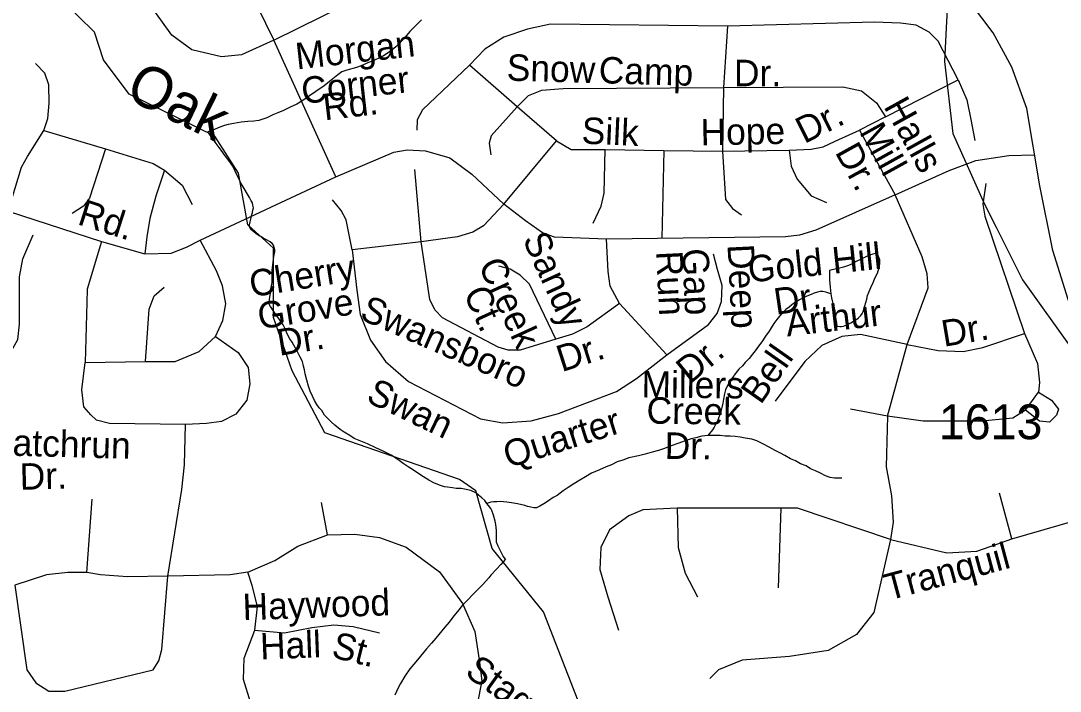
# Model space of a CAD drawing. Extents: x 2001466 to 2224147, y 644118 to 847247.
# Drawn here: x 2042019 to 2045751, y 734637 to 737044 of the extents above; entities that cross this region are included whole.
import ezdxf

# ---------------------------------------------------------------- set-up
doc = ezdxf.new("R2010")
doc.units = 0
for name, color, linetype in [('Exist Hydrographic Creek Single Shore', 7, 'Continuous'), ('Exist Hydrographic Creek Single Shore Label', 7, 'Continuous'), ('Exist Hydrographic Misc Water Feature', 7, 'Continuous'), ('Exist Road Non-System Type 51', 7, 'Continuous'), ('Exist Road Non-System Type 51 Label', 7, 'Continuous'), ('Exist Road Secondary Type 51 Attributed', 7, 'Continuous'), ('Exist Road Secondary Type 51 Number Label', 7, 'Continuous')]:
    doc.layers.add(name, color=color, linetype=linetype)

msp = doc.modelspace()

# ---------------------------------------------------------------- linework, layer by layer
at = {"layer": 'Exist Hydrographic Creek Single Shore'}
for points in [[(2043110.3, 735564.8), (2042993.2, 735787.1), (2042926.1, 735978.7), (2042926.1, 736228.1), (2042834.3, 736312), (2042800.2, 736496.4), (2042716.1, 736629.4), (2042408.2, 736780), (2042316.3, 736903.3), (2042283.3, 737002.5), (2042166.2, 737119.6), (2041882.2, 737227.1), (2041615.2, 737459), (2041598.2, 737702.1), (2041398.3, 737850.6), (2041239.1, 737899.7), (2040948.2, 737859.8), (2040839.3, 737924.4), (2040648.2, 737974.1), (2040506.3, 737941), (2040056.8, 737940.6)], [(2044376.2, 734239.6), (2044346.1, 734273.2), (2044112.1, 734448.5), (2044028.3, 734581.5), (2043895.2, 734922.1), (2043711.3, 735149), (2043652.2, 735356.9), (2043594.2, 735397.5), (2043110.3, 735564.8)]]:
    msp.add_lwpolyline(points, dxfattribs=at)
at = {"layer": 'Exist Hydrographic Misc Water Feature'}
for points in [[(2045389.2, 737321.4), (2045347.2, 737131.5), (2045341.4, 737018.7)], [(2045389.2, 737321.4), (2045347.2, 737131.5), (2045341.4, 737018.7)], [(2043457.2, 737046.9), (2043443.3, 737033), (2043427.3, 737016.9), (2043415.2, 737004.9), (2043399.4, 736984.9), (2043385.2, 736970.8), (2043377.2, 736962.8), (2043365.3, 736950.8), (2043351.4, 736938.8), (2043337.4, 736928.8), (2043321.5, 736918.7), (2043309.4, 736912.7), (2043283.5, 736900.6), (2043267.5, 736894.6), (2043241.5, 736882.6), (2043223.6, 736876.6), (2043189.6, 736866.5), (2043171.6, 736860.5), (2043157.6, 736850.5), (2043127.5, 736826.4), (2043107.6, 736810.3), (2043077.6, 736790.3), (2043055.7, 736774.3), (2043031.7, 736758.2), (2043009.8, 736744.1), (2042985.8, 736734.1), (2042961.8, 736722.1), (2042941.9, 736714), (2042923.9, 736706), (2042901.9, 736696), (2042891.9, 736692), (2042874, 736685.9), (2042856, 736683.9), (2042833.8, 736681.8), (2042809.8, 736679.8)], [(2045341.4, 737018.7), (2045335.3, 736897.6), (2045365.2, 736639.7)], [(2045341.4, 737018.7), (2045335.3, 736897.6), (2045365.2, 736639.7)], [(2042809.8, 736679.8), (2042784, 736675.8), (2042763.9, 736671.7), (2042750, 736667.7), (2042734, 736661.7), (2042708.1, 736651.6), (2042690.1, 736645.6)], [(2042798.4, 736483.8), (2042788.3, 736503.8), (2042780.1, 736521.8), (2042766.2, 736541.8), (2042752.2, 736559.7), (2042738.3, 736579.7), (2042720, 736603.6), (2042708.1, 736619.6), (2042690.1, 736645.6)], [(2045365.2, 736639.7), (2045479.2, 736385.8), (2045520.6, 736303)], [(2045365.2, 736639.7), (2045479.2, 736385.8), (2045520.6, 736303)], [(2043692.4, 735311.6), (2043684.4, 735321.6), (2043674.3, 735331.6), (2043662.3, 735341.6), (2043652.4, 735349.6), (2043634.4, 735357.6), (2043618.4, 735361.5), (2043600.3, 735365.5), (2043582.3, 735365.5), (2043568.3, 735367.5), (2043550.3, 735369.4), (2043540.2, 735371.4), (2043522.4, 735377.3), (2043502.3, 735385.3), (2043484.3, 735395.3), (2043464.2, 735407.2), (2043448.2, 735417.2), (2043428.3, 735431.1), (2043410.2, 735443.1), (2043392.2, 735455.1), (2043372.1, 735469), (2043348.1, 735485), (2043320, 735499), (2043294, 735510.9), (2043264, 735524.8), (2043234.1, 735536.8), (2043216.1, 735544.7), (2043199.9, 735554.7), (2043180, 735566.6), (2043166, 735576.6), (2043145.9, 735592.6), (2043134, 735602.6), (2043121.9, 735614.5), (2043109.8, 735628.5), (2043099.8, 735644.5), (2043089.7, 735654.4), (2043081.7, 735666.4), (2043073.8, 735680.4), (2043065.8, 735696.5), (2043057.8, 735714.4), (2043051.6, 735732.4), (2043045.7, 735754.4), (2043039.5, 735776.4), (2043037.7, 735790.4), (2043033.6, 735804.3), (2043029.7, 735820.3), (2043021.5, 735836.3), (2043011.4, 735858.3), (2042993.4, 735890.3), (2042985.4, 735902.2), (2042975.3, 735920.2), (2042969.4, 735936.2), (2042961.4, 735952.2), (2042947.2, 735972.1), (2042929.2, 735996.2), (2042915.2, 736018.1), (2042911.1, 736026.1), (2042911.1, 736036.1), (2042913, 736050.1), (2042915, 736066.1), (2042917.1, 736080.1), (2042919.1, 736092.1), (2042921, 736104.1), (2042921, 736120.1), (2042921, 736136.1), (2042921, 736148.1), (2042923, 736158.1), (2042924.9, 736176.1), (2042926.7, 736190.1), (2042928.8, 736204.1), (2042930.8, 736214.1), (2042930.8, 736222.1), (2042928.8, 736230.1), (2042926.7, 736238.1), (2042920.8, 736244.1), (2042914.6, 736250.1), (2042900.7, 736258), (2042888.6, 736264), (2042882.6, 736268), (2042874.6, 736272), (2042862.8, 736280), (2042850.7, 736289.9), (2042846.8, 736293.9), (2042842.7, 736299.9), (2042840.6, 736305.9), (2042840.6, 736311.9), (2042842.7, 736321.9), (2042844.5, 736331.9), (2042846.6, 736343.9), (2042850.7, 736355.9), (2042852.5, 736364), (2042854.6, 736372), (2042852.5, 736382), (2042850.5, 736389.9), (2042846.3, 736397.9), (2042840.4, 736409.9), (2042832.4, 736421.9), (2042820.5, 736441.8), (2042810.3, 736459.8), (2042798.4, 736483.8)], [(2045520.6, 736303), (2045615, 736113.7), (2045798.1, 735858)], [(2045520.6, 736303), (2045615, 736113.7), (2045798.1, 735858)], [(2044926.8, 736063.9), (2044928.9, 736049.9), (2044932.8, 736033.9), (2044936.9, 736019.9), (2044941, 736003.9), (2044943, 735989.9), (2044944.9, 735972), (2044946.9, 735958), (2044949, 735948), (2044959, 735946), (2044964.9, 735946), (2044972.9, 735948), (2044984.8, 735952), (2044999, 735960.1), (2045008.8, 735966.1), (2045018.9, 735972.1), (2045026.9, 735978.1), (2045034.9, 735986.1), (2045041, 735994.1), (2045044.9, 736004.1), (2045048.8, 736020.2), (2045056.8, 736044.2), (2045058.9, 736058.2), (2045064.6, 736072.2), (2045070.8, 736086.2), (2045078.8, 736104.2), (2045086.7, 736122.2), (2045094.5, 736138.2), (2045096.6, 736146.3), (2045100.5, 736156.3), (2045102.5, 736172.2), (2045102.5, 736186.2), (2045098.6, 736198.2), (2045096.4, 736204.2), (2045090.4, 736206.2), (2045086.3, 736208.2), (2045078.3, 736206.2), (2045066.4, 736202.2), (2045052.5, 736196.1), (2045036.5, 736188.1), (2045018.5, 736180), (2045002.5, 736170), (2044986.5, 736164), (2044972.5, 736160), (2044958.6, 736156), (2044942.6, 736151.9), (2044930.5, 736149.9), (2044922.5, 736147.8), (2044922.7, 736133.9), (2044922.7, 736113.9), (2044924.8, 736087.9), (2044926.8, 736063.9)], [(2044926.8, 736063.9), (2044908.8, 736069.9), (2044898.7, 736071.9), (2044888.9, 736071.9), (2044878.8, 736069.8), (2044866.7, 736065.8), (2044856.9, 736061.8), (2044840.9, 736055.7), (2044828.8, 736049.7), (2044814.8, 736041.7), (2044800.7, 736033.7), (2044787, 736023.7), (2044776.9, 736015.6), (2044765, 736007.6), (2044750.9, 735993.6), (2044742.9, 735983.5), (2044732.8, 735971.6), (2044723, 735957.6), (2044713.1, 735941.6), (2044705.1, 735929.5), (2044693, 735911.5), (2044679.1, 735891.5), (2044667.2, 735875.4), (2044655.1, 735859.4), (2044645.3, 735847.4), (2044633.4, 735831.4), (2044619.2, 735817.4), (2044609.4, 735805.4), (2044597.3, 735793.4), (2044587.2, 735781.3), (2044571.5, 735759.3), (2044563.5, 735747.3), (2044555.5, 735735.2), (2044549.5, 735719.2), (2044545.6, 735705.2), (2044541.5, 735685.2), (2044539.5, 735671.2), (2044535.6, 735655.2), (2044531.7, 735641.2), (2044527.8, 735627.2), (2044523.7, 735617.2), (2044519.8, 735607.2), (2044513.6, 735597.2), (2044507.7, 735585.2), (2044501.7, 735575.2), (2044485.7, 735555.1)], [(2044485.7, 735555.1), (2044463.8, 735553.1), (2044441.9, 735547), (2044425.9, 735543), (2044407.8, 735537), (2044377.9, 735526.9), (2044358, 735518.9), (2044342, 735512.9), (2044326, 735506.9), (2044308, 735500.8), (2044286, 735494.8), (2044260, 735488.7), (2044236, 735482.7), (2044201.9, 735474.6), (2044180, 735466.6), (2044160.1, 735460.5), (2044140, 735450.5), (2044120.1, 735442.5), (2044096.1, 735432.4), (2044068, 735420.3), (2044046.1, 735406.3), (2044026.2, 735394.3), (2044004.3, 735382.3), (2043984.2, 735368.2), (2043966.3, 735356.2), (2043944.4, 735340.1), (2043930.3, 735332.1), (2043910.4, 735318.1), (2043896.2, 735310.1), (2043882.3, 735302), (2043870.4, 735296), (2043860.5, 735296), (2043850.5, 735298), (2043838.4, 735300), (2043828.3, 735304), (2043802.3, 735309.9), (2043780.4, 735313.8), (2043764.4, 735315.8), (2043740.4, 735317.8), (2043728.3, 735317.7), (2043716.4, 735317.7), (2043706.3, 735315.7), (2043692.4, 735311.6)], [(2044966, 735402.1), (2044940.1, 735402), (2044924.1, 735404), (2044908.1, 735410), (2044889.9, 735419.9), (2044871.9, 735427.9), (2044854, 735435.9), (2044838, 735445.9), (2044817.9, 735453.8), (2044799.9, 735463.7), (2044781.8, 735471.7), (2044761.9, 735483.7), (2044746, 735491.7), (2044727.7, 735501.6), (2044705.8, 735513.5), (2044685.9, 735523.6), (2044661.9, 735535.5), (2044643.8, 735541.5), (2044619.8, 735545.4), (2044601.8, 735549.4), (2044583.8, 735551.4), (2044565.7, 735553.3), (2044547.9, 735553.3), (2044529.8, 735555.2), (2044513.8, 735555.2), (2044503.8, 735555.1), (2044485.7, 735555.1)], [(2043758.6, 735111.8), (2043750.6, 735121.8), (2043744.7, 735133.8), (2043732.6, 735157.8), (2043726.6, 735171.8), (2043726.6, 735185.8), (2043726.6, 735197.8), (2043726.6, 735213.8), (2043724.6, 735235.8), (2043722.5, 735247.7), (2043716.4, 735269.7), (2043710.4, 735285.7), (2043706.3, 735293.7), (2043698.3, 735303.7), (2043692.4, 735311.6)], [(2043758.6, 735111.8), (2043742.8, 735091.8), (2043726.8, 735075.8), (2043706.7, 735053.7), (2043699, 735043.7), (2043677, 735019.7), (2043664.9, 735007.7), (2043643, 734985.7), (2043623.1, 734963.6), (2043605, 734945.6), (2043587.2, 734923.5), (2043573.3, 734907.5), (2043557.3, 734885.4), (2043541.3, 734867.5), (2043519.3, 734841.4), (2043509.3, 734827.4), (2043493.3, 734809.4), (2043475.4, 734789.3), (2043453.5, 734763.3), (2043437.5, 734743.3), (2043415.6, 734717.2), (2043397.5, 734691.2), (2043381.7, 734665.2), (2043373.7, 734649.2), (2043361.6, 734623.1)]]:
    msp.add_lwpolyline(points, dxfattribs=at)
at = {"layer": 'Exist Road Non-System Type 51'}
for points in [[(2042927.3, 736974.4), (2042811.2, 736922.2), (2042739.9, 736915.1), (2042632.8, 736940.1), (2042561.4, 736991.9), (2042500.7, 737077.6), (2042488.2, 737156.2), (2042493.6, 737233), (2042520.3, 737293.7), (2042540, 737345.5), (2042541.8, 737382.6), (2042538.2, 737552.3)], [(2042538.2, 737552.3), (2042688.1, 737552.3), (2042738.1, 737534.4), (2042763.1, 737511.2), (2042789.8, 737468.3), (2042800.5, 737420.1), (2042805.9, 737250.5), (2042814.8, 737214.7), (2042836.2, 737161.2), (2042927.3, 736974.4)], [(2042927.3, 736974.4), (2043271.7, 737145.4), (2043302, 737170.4), (2043316.3, 737204.4), (2043325.2, 737268.7)], [(2045383.7, 736831.8), (2045312.4, 736971.1), (2045280.2, 737003.3), (2045233.8, 737028.3), (2045176.7, 737035.4), (2045083.9, 737039), (2044555.6, 737024.7)], [(2044555.6, 737024.7), (2043920.3, 737031.9), (2043838.2, 737014), (2043752.5, 736985.4), (2043684.7, 736942.6), (2043629.4, 736884.7)], [(2044555.6, 737024.7), (2044542.1, 736804.3)], [(2043150.3, 736484.3), (2042927.3, 736974.4)], [(2042101.6, 736650), (2042115.9, 736692.9), (2042121.3, 736748.3), (2042119.5, 736814.3), (2042105.2, 736855.4), (2042071.3, 736891.1)], [(2043629.4, 736884.7), (2043461.6, 736724), (2043442, 736688.3), (2043440.2, 736650.7)], [(2043800.7, 736734.7), (2043629.4, 736884.7)], [(2045123.2, 736699.7), (2045383.7, 736831.8)], [(2045383.7, 736831.8), (2045415.9, 736760.4), (2045430.1, 736689), (2045444.4, 736614)], [(2043800.7, 736734.7), (2043841.7, 736775.8), (2043889.9, 736795.4), (2043966.7, 736800.8), (2044542.1, 736804.3)], [(2044542.1, 736804.3), (2044538.5, 736575.7)], [(2044542.1, 736804.3), (2044969.7, 736806.8), (2045037.5, 736792.5), (2045091, 736749.7), (2045123.2, 736699.7)], [(2043800.7, 736734.7), (2043707.9, 736631.1), (2043700.7, 736604.3), (2043706.1, 736563.2)], [(2043941.7, 736613.2), (2043800.7, 736734.7)], [(2045123.2, 736699.7), (2045030, 736650.7)], [(2041973.1, 736360.7), (2042021.3, 736517.9), (2042042.7, 736557.2), (2042101.6, 736650)], [(2042101.6, 736650), (2042322.9, 736584)], [(2044777.7, 736579.3), (2044856.9, 736582.9), (2044899.7, 736591.8), (2044942.6, 736611.5), (2045030, 736650.7)], [(2045030, 736650.7), (2045158.5, 736418.6)], [(2043752.5, 736386.1), (2043941.7, 736613.2)], [(2043941.7, 736613.2), (2043995.2, 736581.8), (2044052.3, 736581.8), (2044116.6, 736581.8)], [(2042322.9, 736584), (2042265.8, 736407.1), (2042244.4, 736378.6), (2042203.4, 736351.8)], [(2042322.9, 736584), (2042494.3, 736532.2), (2042535.3, 736507.2)], [(2043150.3, 736484.3), (2043358.1, 736571.8), (2043406.3, 736580.7), (2043472.3, 736577.2), (2043559.8, 736552.2), (2043638.3, 736493.2), (2043752.5, 736386.1)], [(2044073.8, 736317.5), (2044102.3, 736378.2), (2044113, 736424.6), (2044116.6, 736581.8)], [(2044116.6, 736581.8), (2044327.2, 736578.2)], [(2044327.2, 736578.2), (2044320.5, 736262.4)], [(2044327.2, 736578.2), (2044538.5, 736575.7)], [(2044538.5, 736575.7), (2044777.7, 736579.3)], [(2044538.5, 736575.7), (2044549.2, 736402.5), (2044574.2, 736370.4), (2044606.3, 736347.1)], [(2044777.7, 736579.3), (2044784.8, 736522.2), (2044806.2, 736475.7), (2044856.2, 736415), (2044911.5, 736391.8)], [(2045158.5, 736418.6), (2045351.6, 736506.8), (2045448, 736542.5), (2045565.8, 736560.4), (2045658.2, 736563.2)], [(2042535.3, 736507.2), (2042503.6, 736414.3), (2042482.1, 736333.9), (2042471.4, 736267.8), (2042464.3, 736207.1)], [(2042535.3, 736507.2), (2042597.8, 736453.6), (2042633.8, 736383.9)], [(2042662.4, 736256.8), (2043150.3, 736484.3)], [(2043456.6, 736250.7), (2043433.4, 736509.7)], [(2045483.7, 736460.4), (2045473, 736385.4), (2045480.1, 736342.5), (2045622.9, 735921)], [(2045158.5, 736418.6), (2044873, 736291.8), (2044814.1, 736273.9), (2044764.1, 736268.6), (2044121.9, 736259.6)], [(2045201.7, 735881.7), (2045276.7, 736085.3), (2045273.1, 736135.3), (2045255.2, 736196.1), (2045158.5, 736418.6)], [(2043208.9, 736222.1), (2043187.5, 736329.3), (2043169.6, 736363.2), (2043137.5, 736400.7)], [(2043752.5, 736386.1), (2043679.7, 736307.8), (2043642.2, 736284.6), (2043586.9, 736268.6), (2043456.6, 736250.7)], [(2044121.9, 736259.6), (2043934.5, 736266.8), (2043891.7, 736282.8), (2043831, 736325.7), (2043752.5, 736386.1)], [(2041973.1, 736360.7), (2042309, 736251.8)], [(2041797.9, 735814.2), (2041912.1, 735814.2), (2041951.4, 735828.5), (2041985.3, 735858.9), (2042008.5, 735899.9), (2042013.8, 735955.3), (2042013.8, 736125), (2042026.3, 736189.3), (2042063.8, 736275)], [(2042309, 736251.8), (2042257.3, 736080.7), (2042255.5, 736032.5), (2042250.1, 735817.4)], [(2042309, 736251.8), (2042464.3, 736207.1)], [(2042464.3, 736207.1), (2042558.9, 736210.3), (2042614.2, 736231.8), (2042662.4, 736256.8)], [(2042717.7, 735910.3), (2042744.5, 735967.5), (2042755.2, 736028.2), (2042742.7, 736092.5), (2042721.3, 736146), (2042662.4, 736256.8)], [(2044168.7, 736029.2), (2044134.8, 736091.8), (2044127.7, 736143.5), (2044121.9, 736259.6)], [(2043456.6, 736250.7), (2043208.9, 736222.1)], [(2043208.9, 736222.1), (2043224.9, 736077.5), (2043237.4, 735990), (2043274.9, 735897.1), (2043328.5, 735820.3), (2043410.6, 735748.9), (2043669.3, 735614.9), (2043749.7, 735600.6), (2043851.4, 735607.8), (2043949.5, 735634.6), (2044158, 735713.1), (2044229.4, 735759.6), (2044338.3, 735845.3)], [(2043940.3, 735900.7), (2043811.8, 735861.4), (2043768.9, 735861.4), (2043733.2, 735872.1), (2043533.3, 735977.5), (2043504.8, 736006), (2043486.9, 736043.5), (2043456.6, 736250.7)], [(2044338.3, 735845.3), (2044488.2, 735954.2), (2044518.5, 735993.5), (2044534.6, 736036.4), (2044536.4, 736093.5), (2044520.3, 736150.7), (2044506, 736206.1)], [(2043940.3, 735900.7), (2043845.7, 736098.9), (2043811.8, 736131), (2043776.1, 736152.5), (2043735, 736163.2)], [(2042466.1, 735821), (2042480.4, 736008.5), (2042498.2, 736056.7), (2042533.9, 736087.1)], [(2044168.7, 736029.2), (2044052.7, 735945.3), (2043999.2, 735918.5), (2043940.3, 735900.7)], [(2044338.3, 735845.3), (2044168.7, 736029.2)], [(2045201.7, 735881.7), (2045033.9, 735917.4), (2044966.1, 735910.3), (2044894.7, 735878.2), (2044834, 735821), (2044727, 735678.1)], [(2045201.7, 735881.7), (2045312.4, 735860.3), (2045401.6, 735856.7), (2045473, 735871), (2045622.9, 735921)], [(2045622.9, 735921), (2045669.3, 735813.9), (2045676.4, 735746), (2045672.9, 735710.3)], [(2042466.1, 735821), (2042573.2, 735821), (2042658.8, 735856.7), (2042717.7, 735910.3)], [(2042717.7, 735910.3), (2042799.8, 735853.2), (2042835.5, 735799.6), (2042840.9, 735740.6), (2042830.2, 735681.7), (2042790.9, 735631.7), (2042739.1, 735604.9), (2042685.6, 735597.8), (2042610.6, 735594.2)], [(2045130.3, 735624.6), (2045201.7, 735881.7)], [(2042610.6, 735594.2), (2042337.6, 735597.8), (2042291.2, 735610.3), (2042269.8, 735629.9), (2042244.8, 735658.5), (2042237.6, 735719.2), (2042250.1, 735817.4)], [(2042250.1, 735817.4), (2042466.1, 735821)], [(2045672.9, 735710.3), (2045719.3, 735681.7), (2045744.3, 735649.6), (2045737.1, 735628.1), (2045712.1, 735603.1), (2045676.4, 735606.7), (2045626.5, 735646)], [(2045626.5, 735646), (2045672.9, 735710.3)], [(2045130.3, 735624.6), (2044998.2, 735649.6)], [(2045130.3, 735624.6), (2045125.9, 735443.2), (2045144.8, 735339.1), (2045151.1, 735244.4), (2045141.7, 735181.3)], [(2045626.5, 735646), (2045580.1, 735617.4), (2045469.4, 735606.7), (2045258.8, 735606.7), (2045130.3, 735624.6)], [(2042546.8, 735050.2), (2042597.2, 735361.8), (2042606.6, 735450.2), (2042610.6, 735594.2)], [(2042255.8, 735063), (2042274.9, 735326.5)], [(2045576.8, 735184.5), (2045532.6, 735348.6)], [(2045576.8, 735184.5), (2046086.2, 735331.4)], [(2043120.6, 735198.4), (2043098.5, 735315.1)], [(2044375.5, 735294.9), (2044252.5, 735288.6), (2044202.1, 735266.5), (2044132.7, 735216), (2044101.2, 735152.9), (2044098, 735074.1), (2044126.4, 734976.2), (2044164.2, 734856.4)], [(2044747.5, 735294.9), (2044375.5, 735294.9)], [(2044375.5, 735294.9), (2044378.6, 735152.9), (2044403.9, 735061.4), (2044448, 734976.2)], [(2044747.5, 735294.9), (2044738.1, 735007.8)], [(2045141.7, 735181.3), (2044807.4, 735294.9), (2044747.5, 735294.9)], [(2042833.7, 735064.6), (2042931.4, 735106.9), (2043013.4, 735157.4), (2043120.6, 735198.4)], [(2043120.6, 735198.4), (2043218.3, 735201.5), (2043306.6, 735188.9), (2043402.5, 735154.2), (2043522.3, 735065.9), (2043604.3, 734952.3), (2043648.4, 734851.3), (2043664.2, 734750.3), (2043673.6, 734674.6), (2043657.9, 734589.4), (2043629.5, 734535.8)], [(2045141.7, 735181.3), (2045081.8, 734919.5), (2045018.7, 734840.6), (2044917.8, 734783.8), (2044779.1, 734761.7), (2044608.8, 734749.1), (2044523.7, 734714.4), (2044492.1, 734682.8)], [(2045141.7, 735181.3), (2045343.5, 735134), (2045450.7, 735140.3), (2045523.2, 735165.6), (2045576.8, 735184.5)], [(2042255.8, 735063), (2042187.8, 735063), (2042111.3, 735054.5), (2041997.1, 735017.9)], [(2042546.8, 735050.2), (2042402.3, 735048.1), (2042304.6, 735054.5), (2042255.8, 735063)], [(2042833.7, 735064.6), (2042770.6, 735055.1), (2042546.8, 735050.2)], [(2042858.9, 734856.4), (2042868.3, 734941.5), (2042849.4, 735017.3), (2042833.7, 735064.6)], [(2041997.1, 735017.9), (2042041.2, 734714.4), (2042073.1, 734667.6), (2042119.8, 734637.8), (2042177.2, 734637.8), (2042493.7, 734714.4), (2042514.9, 734746.2), (2042525.5, 734786.6), (2042546.8, 735050.2)], [(2042858.9, 734856.4), (2042966.1, 734846.9), (2043063.8, 734865.8), (2043142.7, 734875.3), (2043212, 734869), (2043306.6, 734846.9)], [(2042988.2, 734468.3), (2042890.4, 734531.4), (2042843.1, 734597.6), (2042817.9, 734679.7), (2042821, 734755.4), (2042858.9, 734856.4)]]:
    msp.add_lwpolyline(points, dxfattribs=at)
at = {"layer": 'Exist Road Secondary Type 51 Attributed'}
msp.add_lwpolyline([(2046304.5, 732968.3), (2046438.2, 733538), (2046537.9, 734002.6), (2046597.5, 734285.2), (2046600.7, 734373.8), (2046594.3, 734457.6), (2046573.3, 734548.5), (2046525.1, 734632.3), (2046446.2, 734740.2), (2046341.6, 734869), (2046241.8, 735003.5), (2046182.3, 735137.1), (2046095.4, 735311.1), (2045881.4, 735786.9), (2045784.8, 736023.7), (2045723.7, 736219.3), (2045677, 736451.2), (2045630.3, 736729), (2045577.2, 736877.2), (2045509.6, 737001.2), (2045384.1, 737167.8)], dxfattribs=at)

# ---------------------------------------------------------------- texts
at = {"layer": 'Exist Hydrographic Creek Single Shore Label'}
msp.add_text('Oak', height=150, rotation=333.9329, dxfattribs=at).set_placement((2042388.1, 736769.2))
at = {"layer": 'Exist Road Non-System Type 51 Label'}
for s, rotation, p in [('Morgan', 6.4185, (2043010.1, 736869)), ('Snow', 358.3847, (2043762.5, 736829.3)), ('Camp', 358.3847, (2044092.9, 736820)), ('Corner', 6.3819, (2043031.5, 736745)), ('Rd.', 6.6827, (2043109.6, 736686.4)), ('Halls', 298.9411, (2045114.6, 736736.6)), ('Dr.', 26.5901, (2044831.8, 736601.1)), ('Silk', 357.5078, (2044031, 736603.2)), ('Hope', 1.0622, (2044460.1, 736596.4)), ('Mill', 298.9411, (2045027.5, 736644.8)), ('Dr.', 298.9411, (2044940.1, 736572.6)), ('Rd.', 342.2451, (2042218.5, 736314.6)), ('Sandy', 294.5664, (2043819.1, 736259.8)), ('Gold Hill', 6.011, (2044634.6, 736104)), ('Gap', 272.8591, (2044392.8, 736224.8)), ('Deep', 272.8591, (2044555.9, 736240.2)), ('Cherry', 9.1985, (2042847.6, 736051.3)), ('Creek', 294.5664, (2043660, 736167.5)), ('Run', 272.8591, (2044299.7, 736216)), ('Ct.', 294.5664, (2043606.5, 736066.2)), ('Dr.', 8.4394, (2044730.2, 735988)), ('Grove', 9.1985, (2042877.4, 735935.7)), ('Swansboro', 336.3899, (2043231.1, 735974.9)), ('Arthur', 6.717, (2044770.3, 735910.4)), ('Dr.', 9.4726, (2045332.7, 735873.3)), ('Dr.', 9.1985, (2042947.1, 735841.1)), ('Dr.', 17.8368, (2043961.1, 735782.3)), ('Bell', 54.9335, (2044675.2, 735663)), ('Dr.', 39.4423, (2044421.5, 735737.9)), ('Millers', 359.4256, (2044247.2, 735691.8)), ('Swan', 334.3872, (2043254.3, 735678.8)), ('Creek', 359.2638, (2044265, 735598)), ('Quarter', 17.4818, (2043769.2, 735437.4)), ('Watchrun', 358.4376, (2041868.8, 735486.1)), ('Dr.', 359.2638, (2044330.1, 735471.6)), ('Dr.', 1.6687, (2042016.2, 735359.9)), ('Tranquil', 15.0467, (2045134.2, 734962.3)), ('Haywood', 1.9542, (2042816.6, 734892)), ('Hall', 2.2081, (2042879.7, 734750.9)), ('St.', 346.0242, (2043130.4, 734760.2)), ('Stagville', 324.446, (2043609.3, 734696.6))]:
    msp.add_text(s, height=95, rotation=rotation, dxfattribs=at).set_placement(p)
msp.add_text('Dr.', height=95, dxfattribs=at).set_placement((2044579.2, 736809.1))
at = {"layer": 'Exist Road Secondary Type 51 Number Label'}
msp.add_text('1613', height=125, dxfattribs=at).set_placement((2045314.7, 735541.9))

doc.saveas('drawing.dxf')
